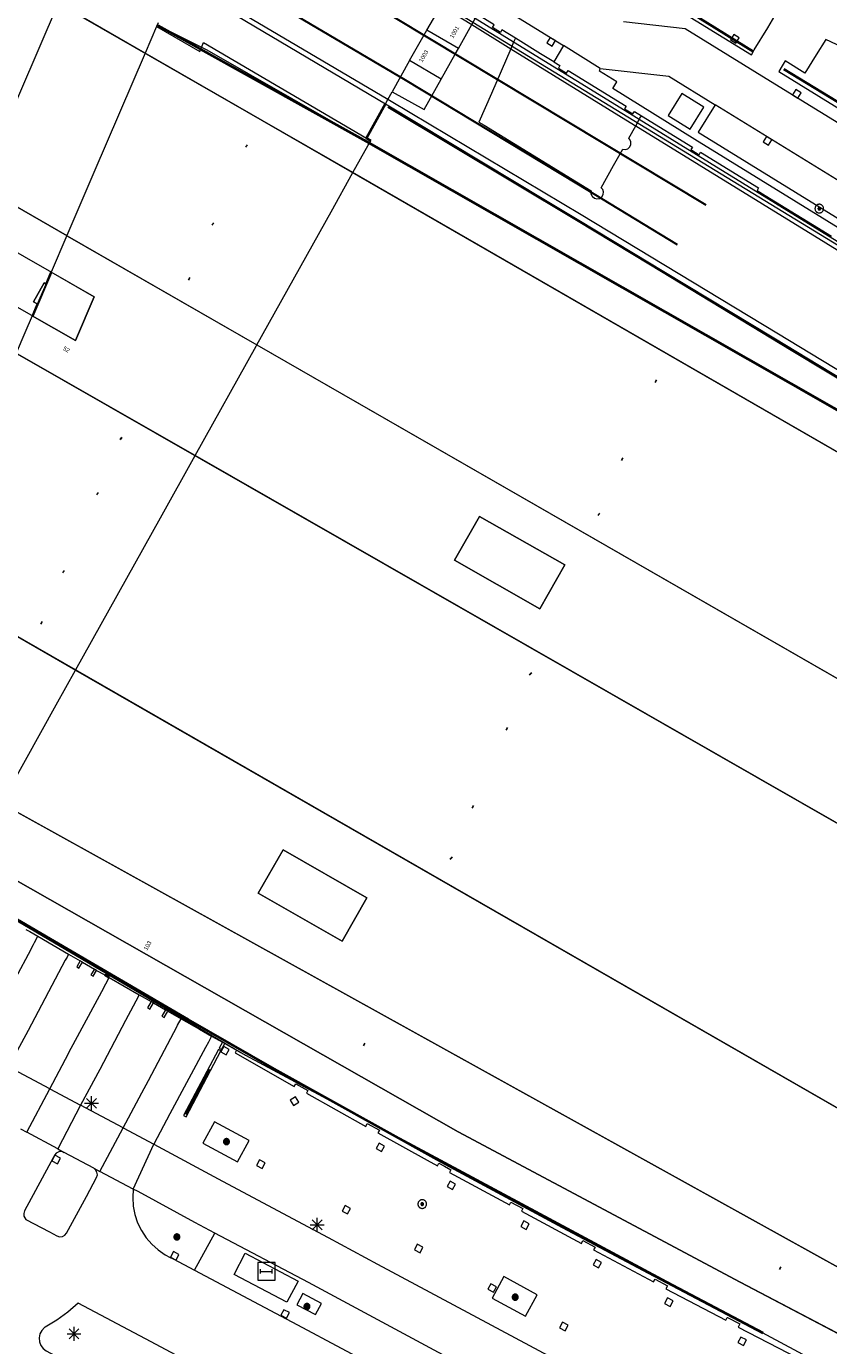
# Model space of a CAD drawing. Header units: metres. Extents: x 135779 to 137489, y 452643 to 455118.
# Tile 398 of 489: x 136868 to 136925, y 454425 to 454519. Entities that reach past the tile are written whole.
import ezdxf
from ezdxf.enums import TextEntityAlignment as Align

# ---------------------------------------------------------------- set-up
doc = ezdxf.new("R2010")
doc.units = ezdxf.units.M
for name, pattern in [('DGN_Style_1', [33.729988, 0.056123, -33.673865]), ('DGN_Style_3', [78.572352, 56.123108, -22.449243]), ('DGN_Style_4', [89.853097, 44.898487, -22.449243, 0.056123, -22.449243])]:
    doc.linetypes.add(name, pattern=pattern)
for name, color, linetype, lineweight in [('KTop_KWD_Perron', 40, 'Continuous', 13), ('KTop_NAR_Huisnummer (t)', 7, 'Continuous', 13), ('KTop_NAR_Huisnummer tijdelijk (t)', 7, 'Continuous', 13), ('KTop_OBD_Brug_dek', 11, 'Continuous', 13), ('KTop_OBW_Overig Plus', 1, 'Continuous', 13), ('KTop_OBW_Overkapping', 1, 'Continuous', 13), ('KTop_OTD_Gesloten verharding', 15, 'Continuous', 13), ('KTop_OTD_Open verharding', 15, 'Continuous', 13), ('KTop_PAL_Lichtmast', 40, 'Continuous', 13), ('KTop_PND_Grondvlaksituatie van BAG-pand [tachy]', 1, 'Continuous', 13), ('KTop_PND_Pandscheiding', 40, 'Continuous', 13), ('KTop_PUT_Inspectie- of rioolput', 15, 'Continuous', 13), ('KTop_PUT_Kolk', 15, 'Continuous', 13), ('KTop_SHD_Geluidsscherm (l)', 1, 'Continuous', 40), ('KTop_SHD_Hek (l)', 15, 'DGN_Style_4', 40), ('KTop_SHD_Muur', 15, 'Continuous', 13), ('KTop_SHD_Muur (l)', 15, 'Continuous', 40), ('KTop_SPR_Sneltram (l)', 251, 'DGN_Style_3', 30), ('KTop_SPR_Trein (l)', 8, 'DGN_Style_1', 53), ('KTop_STM_Abri', 40, 'Continuous', 13), ('KTop_VGO_Boom', 92, 'Continuous', 13), ('KTop_VGO_Haag (l)', 92, 'DGN_Style_3', 40), ('KTop_WGD_Fietspad', 40, 'Continuous', 13), ('KTop_WGD_Rijbaan_Lokale weg', 251, 'Continuous', 13), ('KTop_WGD_Spoorbaan', 251, 'Continuous', 13), ('KTop_WGD_Voetpad', 251, 'Continuous', 13)]:
    doc.layers.add(name, color=color, linetype=linetype, lineweight=lineweight)
doc.styles.add('Style-ROVU', font='ROVU.shx')
doc.styles.add('Style-ROVUCURSIEF', font='ROVUCURSIEF.shx')

# ---------------------------------------------------------------- blocks, each defined once
blk = doc.blocks.new('PAL_Lichtmast')
at = {"layer": 'KTop_PAL_Lichtmast'}
for p, q in [((-0.354, -0.354), (0.354, 0.354)), ((0.354, -0.354), (-0.354, 0.354)), ((0, -0.5), (0, 0.5)), ((-0.5, 0), (0.5, 0))]:
    blk.add_line(p, q, dxfattribs=at)
blk = doc.blocks.new('PUT_Kolk')
at = {"layer": 'KTop_PUT_Kolk', "flags": 128}
blk.add_lwpolyline([(0.225, -0.225), (0.225, 0.225), (-0.225, 0.225), (-0.225, -0.225), (0.225, -0.225)], dxfattribs=at)
blk = doc.blocks.new('PUT_Inspectie-_of_rioolput')
at = {"layer": 'KTop_PUT_Inspectie- of rioolput', "flags": 128}
for points in [[(0.31, 0), (0.308, 0.032), (0.303, 0.064), (0.294, 0.095), (0.283, 0.126), (0.268, 0.155), (0.25, 0.182), (0.23, 0.207), (0.207, 0.23), (0.182, 0.25), (0.154, 0.268), (0.126, 0.283), (0.095, 0.294), (0.064, 0.303), (0.032, 0.308), (0, 0.309), (-0.032, 0.308), (-0.064, 0.303), (-0.096, 0.294), (-0.126, 0.283), (-0.155, 0.268), (-0.182, 0.25), (-0.207, 0.23), (-0.23, 0.207), (-0.25, 0.182), (-0.268, 0.154), (-0.283, 0.126), (-0.294, 0.095), (-0.303, 0.064), (-0.308, 0.032), (-0.309, 0), (-0.308, -0.032), (-0.303, -0.064), (-0.294, -0.096), (-0.283, -0.126), (-0.268, -0.155), (-0.25, -0.182), (-0.23, -0.207), (-0.207, -0.23), (-0.182, -0.25), (-0.155, -0.268), (-0.126, -0.283), (-0.096, -0.294), (-0.064, -0.303), (-0.032, -0.308), (0, -0.309), (0.032, -0.308), (0.064, -0.303), (0.095, -0.294), (0.126, -0.283), (0.155, -0.268), (0.182, -0.25), (0.207, -0.23), (0.23, -0.207), (0.25, -0.182), (0.268, -0.155), (0.283, -0.126), (0.294, -0.096), (0.303, -0.064), (0.308, -0.032), (0.31, 0)], [(0.095, 0), (0.094, 0.009), (0.092, 0.019), (0.09, 0.029), (0.086, 0.038), (0.082, 0.047), (0.076, 0.055), (0.07, 0.063), (0.063, 0.07), (0.055, 0.076), (0.047, 0.082), (0.038, 0.086), (0.029, 0.09), (0.019, 0.092), (0.009, 0.094), (0, 0.094), (-0.01, 0.094), (-0.02, 0.092), (-0.029, 0.09), (-0.039, 0.086), (-0.048, 0.082), (-0.056, 0.076), (-0.064, 0.07), (-0.071, 0.063), (-0.077, 0.055), (-0.082, 0.047), (-0.087, 0.038), (-0.09, 0.029), (-0.093, 0.019), (-0.094, 0.009), (-0.095, 0), (-0.094, -0.01), (-0.093, -0.02), (-0.09, -0.029), (-0.087, -0.039), (-0.082, -0.048), (-0.077, -0.056), (-0.071, -0.064), (-0.064, -0.071), (-0.056, -0.077), (-0.047, -0.082), (-0.039, -0.087), (-0.029, -0.09), (-0.02, -0.093), (-0.01, -0.094), (0, -0.095), (0.009, -0.094), (0.019, -0.093), (0.029, -0.09), (0.038, -0.087), (0.047, -0.082), (0.055, -0.077), (0.063, -0.071), (0.07, -0.064), (0.076, -0.056), (0.082, -0.047), (0.086, -0.039), (0.09, -0.029), (0.092, -0.02), (0.094, -0.01), (0.095, 0)], [(0.035, 0), (0.034, 0.003), (0.034, 0.007), (0.033, 0.01), (0.031, 0.014), (0.03, 0.017), (0.028, 0.02), (0.026, 0.023), (0.023, 0.026), (0.02, 0.028), (0.017, 0.03), (0.014, 0.031), (0.01, 0.033), (0.007, 0.034), (0.003, 0.034), (0, 0.034), (-0.004, 0.034), (-0.007, 0.034), (-0.011, 0.033), (-0.014, 0.031), (-0.018, 0.03), (-0.021, 0.028), (-0.023, 0.026), (-0.026, 0.023), (-0.028, 0.02), (-0.03, 0.017), (-0.032, 0.014), (-0.033, 0.01), (-0.034, 0.007), (-0.035, 0.003), (-0.035, 0), (-0.035, -0.004), (-0.034, -0.007), (-0.033, -0.011), (-0.032, -0.014), (-0.03, -0.018), (-0.028, -0.021), (-0.026, -0.023), (-0.023, -0.026), (-0.021, -0.028), (-0.017, -0.03), (-0.014, -0.032), (-0.011, -0.033), (-0.007, -0.034), (-0.004, -0.035), (0, -0.035), (0.003, -0.035), (0.007, -0.034), (0.01, -0.033), (0.014, -0.032), (0.017, -0.03), (0.02, -0.028), (0.023, -0.026), (0.026, -0.023), (0.028, -0.021), (0.03, -0.017), (0.031, -0.014), (0.033, -0.011), (0.034, -0.007), (0.034, -0.004), (0.035, 0)], [(0.01, 0.02), (0.007, 0.02), (0.005, 0.021), (0.003, 0.022), (0.001, 0.022), (-0.001, 0.022), (-0.004, 0.022), (-0.006, 0.021), (-0.008, 0.02), (-0.01, 0.019), (-0.012, 0.018), (-0.014, 0.017), (-0.016, 0.015), (-0.017, 0.013), (-0.019, 0.012), (-0.02, 0.009), (-0.021, 0.007), (-0.022, 0.005), (-0.022, 0.003), (-0.022, 0.001), (-0.022, -0.001), (-0.022, -0.004), (-0.022, -0.006), (-0.021, -0.008), (-0.02, -0.01), (-0.019, -0.012), (-0.017, -0.014), (-0.016, -0.016), (-0.014, -0.017), (-0.012, -0.019), (-0.01, -0.02), (-0.008, -0.021), (-0.006, -0.022), (-0.003, -0.022), (-0.001, -0.022), (0.001, -0.022), (0.003, -0.022), (0.005, -0.022), (0.008, -0.021), (0.01, -0.02), (0.012, -0.019), (0.014, -0.017), (0.015, -0.016), (0.017, -0.014), (0.018, -0.012), (0.02, -0.01), (0.02, -0.008), (0.021, -0.006), (0.022, -0.003), (0.022, -0.001), (0.022, 0.001), (0.022, 0.003), (0.021, 0.005), (0.02, 0.008), (0.019, 0.01), (0.018, 0.012), (0.017, 0.014), (0.015, 0.015), (0.013, 0.017), (0.012, 0.018), (0.01, 0.02)]]:
    blk.add_lwpolyline(points, dxfattribs=at)
blk = doc.blocks.new('STM_Abri')
at = {"layer": 'KTop_STM_Abri', "flags": 128}
for points in [[(0.625, -0.625), (0.625, 0.625), (-0.625, 0.625), (-0.625, -0.625), (0.625, -0.625)], [(-0.4165, -0.1565), (-0.4165, 0.1565)], [(-0.4165, 0), (0.4165, 0)], [(0.4165, -0.1565), (0.4165, 0.1565)]]:
    blk.add_lwpolyline(points, dxfattribs=at)
blk = doc.blocks.new('VGO_Boom')
at = {"layer": 'KTop_VGO_Boom', "flags": 128}
for points in [[(0.215, 0), (0.214, 0.022), (0.21, 0.045), (0.204, 0.066), (0.196, 0.087), (0.186, 0.108), (0.174, 0.126), (0.16, 0.144), (0.144, 0.16), (0.126, 0.174), (0.107, 0.186), (0.087, 0.196), (0.066, 0.204), (0.045, 0.21), (0.022, 0.214), (-0.001, 0.215), (-0.023, 0.214), (-0.045, 0.21), (-0.067, 0.204), (-0.088, 0.196), (-0.108, 0.186), (-0.127, 0.174), (-0.144, 0.16), (-0.16, 0.144), (-0.174, 0.126), (-0.187, 0.107), (-0.197, 0.087), (-0.205, 0.066), (-0.211, 0.045), (-0.214, 0.022), (-0.215, -0.001), (-0.214, -0.023), (-0.211, -0.045), (-0.205, -0.067), (-0.197, -0.088), (-0.187, -0.108), (-0.174, -0.127), (-0.16, -0.144), (-0.144, -0.16), (-0.127, -0.174), (-0.108, -0.187), (-0.088, -0.197), (-0.067, -0.205), (-0.045, -0.211), (-0.023, -0.214), (0, -0.215), (0.022, -0.214), (0.045, -0.211), (0.066, -0.205), (0.087, -0.197), (0.108, -0.187), (0.126, -0.174), (0.144, -0.16), (0.16, -0.144), (0.174, -0.127), (0.186, -0.108), (0.196, -0.088), (0.204, -0.067), (0.21, -0.045), (0.214, -0.023), (0.215, -0.001)], [(0.155, 0), (0.154, 0.016), (0.152, 0.032), (0.147, 0.048), (0.142, 0.063), (0.134, 0.078), (0.125, 0.091), (0.115, 0.104), (0.104, 0.115), (0.091, 0.125), (0.077, 0.134), (0.063, 0.142), (0.048, 0.147), (0.032, 0.152), (0.016, 0.154), (-0.001, 0.155), (-0.017, 0.154), (-0.033, 0.152), (-0.048, 0.147), (-0.064, 0.142), (-0.078, 0.134), (-0.092, 0.125), (-0.104, 0.115), (-0.116, 0.104), (-0.126, 0.091), (-0.135, 0.077), (-0.142, 0.063), (-0.148, 0.048), (-0.152, 0.032), (-0.155, 0.016), (-0.155, -0.001), (-0.155, -0.017), (-0.152, -0.033), (-0.148, -0.048), (-0.142, -0.064), (-0.135, -0.078), (-0.126, -0.092), (-0.116, -0.104), (-0.104, -0.116), (-0.092, -0.126), (-0.078, -0.135), (-0.064, -0.142), (-0.048, -0.148), (-0.033, -0.152), (-0.017, -0.155), (0, -0.155), (0.016, -0.155), (0.032, -0.152), (0.048, -0.148), (0.063, -0.142), (0.078, -0.135), (0.091, -0.126), (0.104, -0.116), (0.115, -0.104), (0.125, -0.092), (0.134, -0.078), (0.142, -0.064), (0.147, -0.048), (0.152, -0.033), (0.154, -0.017), (0.155, -0.001)], [(0.095, 0), (0.094, 0.01), (0.093, 0.02), (0.09, 0.029), (0.087, 0.039), (0.082, 0.048), (0.077, 0.056), (0.071, 0.064), (0.064, 0.071), (0.056, 0.077), (0.047, 0.082), (0.039, 0.087), (0.029, 0.09), (0.02, 0.093), (0.01, 0.094), (-0.001, 0.095), (-0.01, 0.094), (-0.02, 0.093), (-0.03, 0.09), (-0.039, 0.087), (-0.048, 0.082), (-0.056, 0.077), (-0.064, 0.071), (-0.071, 0.064), (-0.077, 0.056), (-0.083, 0.047), (-0.087, 0.039), (-0.091, 0.029), (-0.093, 0.02), (-0.095, 0.01), (-0.095, -0.001), (-0.095, -0.01), (-0.093, -0.02), (-0.091, -0.03), (-0.087, -0.039), (-0.083, -0.048), (-0.077, -0.056), (-0.071, -0.064), (-0.064, -0.071), (-0.056, -0.077), (-0.048, -0.083), (-0.039, -0.087), (-0.03, -0.091), (-0.02, -0.093), (-0.01, -0.095), (0, -0.095), (0.01, -0.095), (0.02, -0.093), (0.029, -0.091), (0.039, -0.087), (0.048, -0.083), (0.056, -0.077), (0.064, -0.071), (0.071, -0.064), (0.077, -0.056), (0.082, -0.048), (0.087, -0.039), (0.09, -0.03), (0.093, -0.02), (0.094, -0.01), (0.095, -0.001)], [(0.035, 0), (0.035, 0.004), (0.034, 0.007), (0.033, 0.011), (0.032, 0.014), (0.03, 0.018), (0.028, 0.021), (0.026, 0.023), (0.023, 0.026), (0.021, 0.028), (0.017, 0.03), (0.014, 0.032), (0.011, 0.033), (0.007, 0.034), (0.004, 0.035), (-0.001, 0.035), (-0.004, 0.035), (-0.008, 0.034), (-0.011, 0.033), (-0.015, 0.032), (-0.018, 0.03), (-0.021, 0.028), (-0.024, 0.026), (-0.027, 0.023), (-0.029, 0.021), (-0.031, 0.017), (-0.032, 0.014), (-0.034, 0.011), (-0.035, 0.007), (-0.035, 0.004), (-0.035, -0.001), (-0.035, -0.004), (-0.035, -0.008), (-0.034, -0.011), (-0.032, -0.015), (-0.031, -0.018), (-0.029, -0.021), (-0.027, -0.024), (-0.024, -0.027), (-0.021, -0.029), (-0.018, -0.031), (-0.015, -0.032), (-0.011, -0.034), (-0.008, -0.035), (-0.004, -0.035), (0, -0.035), (0.004, -0.035), (0.007, -0.035), (0.011, -0.034), (0.014, -0.032), (0.018, -0.031), (0.021, -0.029), (0.023, -0.027), (0.026, -0.024), (0.028, -0.021), (0.03, -0.018), (0.032, -0.015), (0.033, -0.011), (0.034, -0.008), (0.035, -0.004), (0.035, 0)]]:
    blk.add_lwpolyline(points, dxfattribs=at)

msp = doc.modelspace()

# ---------------------------------------------------------------- linework, layer by layer
at = {"layer": 'KTop_KWD_Perron', "flags": 128}
for points in [[(136870.52, 454504.04), (136826.423, 454529.469), (136819.958, 454533.111), (136819.342, 454531.663), (136819.353, 454531.657), (136818.816, 454530.408), (136819.028, 454530.286), (136825.215, 454526.736), (136825.218, 454526.735), (136825.194, 454526.681), (136825.532, 454526.487), (136824.141, 454523.69), (136823.929, 454523.81), (136817.577, 454527.516), (136817.574, 454527.518), (136817.12, 454526.463), (136816.925, 454525.995), (136816.415, 454524.82), (136822.761, 454521.162), (136866.908, 454495.622), (136949.507, 454448.341)], [(136859.946, 454479.396), (136815.583, 454504.874), (136809.426, 454508.567), (136808.989, 454507.545), (136815.206, 454504.021), (136814.459, 454502.325), (136814.909, 454502.062), (136813.761, 454499.787), (136813.429, 454499.988), (136812.713, 454498.364), (136806.732, 454502.274), (136806.164, 454500.992), (136812.077, 454496.921), (136855.54, 454469.126), (136935.297, 454424.948), (136956.191, 454413.861), (136957.006, 454413.429), (136960.99, 454421.282), (136959.174, 454422.331), (136940.32, 454433.218), (136859.946, 454479.396)], [(136954.142, 454455.971), (136870.52, 454504.04)], [(136871.093, 454496.561), (136867.995, 454498.335), (136868.352, 454499.182), (136868.083, 454499.336), (136868.856, 454500.685), (136868.961, 454500.625), (136869.319, 454501.473), (136872.417, 454499.699), (136871.093, 454496.561)], [(136899.972, 454483.991), (136906.083, 454480.524), (136904.305, 454477.39), (136898.194, 454480.857), (136899.972, 454483.991)], [(136885.928, 454460.149), (136891.921, 454456.723), (136890.152, 454453.628), (136884.158, 454457.055), (136885.928, 454460.149)]]:
    msp.add_lwpolyline(points, dxfattribs=at)
at = {"layer": 'KTop_OBD_Brug_dek', "flags": 128}
msp.add_lwpolyline([(136967.006, 454478.105), (136881.738, 454530.186)], dxfattribs=at)
at = {"layer": 'KTop_OBW_Overig Plus', "flags": 128}
for points in [[(136869.342, 454501.46), (136869.319, 454501.473), (136868.961, 454500.625), (136868.856, 454500.685), (136868.083, 454499.336), (136868.352, 454499.182), (136867.995, 454498.335), (136867.998, 454498.333)], [(136867.998, 454498.333), (136871.093, 454496.561), (136872.417, 454499.699), (136869.342, 454501.46)], [(136898.194, 454480.857), (136904.305, 454477.39), (136906.083, 454480.524), (136899.972, 454483.991), (136898.194, 454480.857)], [(136891.921, 454456.723), (136885.928, 454460.149), (136884.158, 454457.055), (136890.152, 454453.628), (136891.921, 454456.723)]]:
    msp.add_lwpolyline(points, dxfattribs=at)
at = {"layer": 'KTop_OBW_Overkapping', "flags": 128}
msp.add_lwpolyline([(136855.939, 454505.238), (136868.057, 454498.299), (136869.399, 454501.427), (136857.642, 454508.158)], dxfattribs=at)
at = {"layer": 'KTop_OTD_Gesloten verharding', "flags": 128}
for points in [[(136826.272, 454547.84), (136825.576, 454546.217), (136840.837, 454537.355), (136884.445, 454512.31), (136936.889, 454482.069), (136979.455, 454457.674), (136980.255, 454459.251), (136980.488, 454459.711), (136962.692, 454470.046), (136956.479, 454473.831), (136956.245, 454473.97), (136880.497, 454517.332), (136876.982, 454519.103)], [(136940.176, 454417.932), (136918.617, 454429.233), (136898.459, 454439.977), (136866.492, 454458.165), (136854.64, 454465.197), (136836.625, 454476.314), (136810.964, 454493.018), (136804.529, 454497.21), (136804.096, 454496.212), (136804.044, 454496.091), (136803.575, 454495.043), (136803.574, 454495.04), (136803.536, 454494.957), (136803.566, 454494.937), (136818.393, 454485.174), (136839.185, 454472.03)]]:
    msp.add_lwpolyline(points, dxfattribs=at)
msp.add_lwpolyline([(136856.729, 454461.052), (136857.234, 454460.748), (136857.32, 454460.697), (136882.912, 454445.648, 0.009219), (136883.252, 454445.457), (136928.274, 454421.295)], format="xyb", dxfattribs=at)
at = {"layer": 'KTop_OTD_Open verharding', "flags": 128}
for points in [[(136879.591, 454430.092), (136881.049, 454432.748)], [(136887.008, 454429.309), (136886.203, 454427.812), (136882.438, 454429.789), (136883.23, 454431.299), (136887.008, 454429.309)], [(136888.25, 454426.913), (136888.675, 454427.71), (136887.35, 454428.429), (136886.913, 454427.612), (136888.25, 454426.913)]]:
    msp.add_lwpolyline(points, dxfattribs=at)
at = {"layer": 'KTop_PND_Grondvlaksituatie van BAG-pand [tachy]', "flags": 128}
for points in [[(136902.546, 454518.184), (136901.587, 454518.773), (136901.477, 454518.593), (136900.904, 454518.945), (136901.028, 454519.148), (136899.826, 454519.886)], [(136876.881, 454519.014), (136876.068, 454517.121)], [(136877, 454519.292), (136876.881, 454519.014)], [(136905.292, 454516.497), (136904.352, 454517.075), (136902.546, 454518.184)], [(136876.068, 454517.121), (136872.399, 454508.576), (136870.464, 454504.072)], [(136905.292, 454516.497), (136905.734, 454516.226), (136905.624, 454516.046), (136906.212, 454515.685), (136906.323, 454515.865), (136910.466, 454513.317), (136910.355, 454513.137), (136910.946, 454512.773), (136911.057, 454512.953), (136911.558, 454512.644)], [(136911.558, 454512.644), (136915.208, 454510.396), (136915.097, 454510.216), (136915.681, 454509.856), (136915.789, 454510.032), (136919.937, 454507.48), (136919.829, 454507.304), (136920.407, 454506.949), (136924.545, 454504.406), (136925.146, 454504.037)], [(136870.464, 454504.072), (136869.342, 454501.46)], [(136869.342, 454501.46), (136867.998, 454498.333)], [(136867.998, 454498.333), (136867.474, 454497.114), (136866.849, 454495.656)], [(136867.543, 454454.462), (136867.829, 454454.297), (136868.392, 454453.971)], [(136868.392, 454453.971), (136870.592, 454452.696)], [(136870.592, 454452.696), (136871.427, 454452.212)], [(136871.591, 454452.117), (136871.427, 454452.212)], [(136871.591, 454452.117), (136872.436, 454451.627)], [(136872.6, 454451.532), (136872.436, 454451.627)], [(136872.6, 454451.532), (136873.174, 454451.199), (136873.504, 454451.01)], [(136873.504, 454451.01), (136875.649, 454449.783)], [(136875.649, 454449.783), (136876.503, 454449.295)], [(136876.667, 454449.202), (136876.503, 454449.295)], [(136876.667, 454449.202), (136877.534, 454448.706)], [(136877.699, 454448.611), (136877.534, 454448.706)], [(136877.699, 454448.611), (136878.641, 454448.073)], [(136878.641, 454448.073), (136879.946, 454447.326), (136880.823, 454446.828)], [(136880.823, 454446.828), (136881.595, 454446.389)], [(136881.76, 454446.295), (136881.595, 454446.389)], [(136881.76, 454446.295), (136882.607, 454445.815), (136882.499, 454445.624), (136886.733, 454443.219), (136886.845, 454443.422), (136887.704, 454442.939), (136887.598, 454442.746), (136891.841, 454440.367), (136891.954, 454440.575), (136892.823, 454440.095), (136892.716, 454439.903), (136896.227, 454437.967), (136896.98, 454437.552), (136897.08, 454437.742), (136897.474, 454437.524), (136897.938, 454437.274), (136897.834, 454437.081), (136902.122, 454434.772), (136902.226, 454434.965), (136903.081, 454434.508), (136902.978, 454434.313), (136907.267, 454431.993), (136907.381, 454432.21), (136908.248, 454431.747), (136908.141, 454431.545), (136912.435, 454429.25), (136912.542, 454429.452), (136913.43, 454428.981), (136913.318, 454428.768), (136917.594, 454426.512), (136917.705, 454426.719), (136917.713, 454426.715), (136918.606, 454426.246), (136918.487, 454426.024), (136922.781, 454423.799)]]:
    msp.add_lwpolyline(points, dxfattribs=at)
at = {"layer": 'KTop_PND_Pandscheiding', "flags": 128}
for points in [[(136896.225, 454518.761), (136897.236, 454520.5), (136897.49, 454520.937), (136897.654, 454521.22)], [(136898.475, 454517.454), (136899.422, 454519.158), (136899.668, 454519.601), (136899.826, 454519.886)], [(136876.881, 454519.014), (136879.968, 454517.231), (136880.25, 454517.885), (136891.895, 454511.028)], [(136894.965, 454516.592), (136896.225, 454518.761)], [(136898.475, 454517.454), (136896.225, 454518.761)], [(136902.546, 454518.184), (136902.424, 454517.903), (136902.22, 454517.434), (136900.835, 454514.236), (136899.942, 454512.175), (136900.304, 454511.961), (136907.966, 454507.28), (136907.953, 454507.089), (136908.019, 454506.909), (136908.053, 454506.861), (136908.201, 454506.744), (136908.384, 454506.699), (136908.57, 454506.733), (136908.725, 454506.839), (136908.823, 454507), (136908.846, 454507.188), (136908.791, 454507.368), (136908.688, 454507.492), (136909.573, 454509.085), (136910.223, 454510.253), (136910.41, 454510.23), (136910.59, 454510.286), (136910.731, 454510.411), (136910.809, 454510.583), (136910.809, 454510.772), (136910.731, 454510.944), (136910.653, 454511.026), (136911.152, 454511.93), (136911.397, 454512.373), (136911.447, 454512.464), (136911.558, 454512.644)], [(136897.242, 454515.247), (136898.242, 454517.034), (136898.475, 454517.454)], [(136894.965, 454516.592), (136893.739, 454514.358)], [(136897.242, 454515.247), (136894.965, 454516.592)], [(136893.739, 454514.358), (136896.032, 454513.084), (136897.242, 454515.247)], [(136891.895, 454511.028), (136892.405, 454511.957), (136893.254, 454513.485), (136893.429, 454513.799), (136893.739, 454514.358)], [(136890.93, 454508.571), (136892.029, 454510.533), (136892.108, 454510.675), (136892.199, 454510.839), (136891.895, 454511.028)], [(136884.055, 454496.259), (136889.361, 454505.77), (136890.93, 454508.571)], [(136879.635, 454488.337), (136883.996, 454496.154), (136884.055, 454496.259)], [(136871.092, 454472.992), (136877.159, 454483.898), (136879.635, 454488.337)], [(136866.415, 454464.583), (136869.713, 454470.515), (136871.092, 454472.992)]]:
    msp.add_lwpolyline(points, dxfattribs=at)
at = {"layer": 'KTop_SHD_Geluidsscherm (l)', "flags": 128}
for points in [[(136876.982, 454519.103), (136891.907, 454510.809), (136937.513, 454484.794), (136956.363, 454473.902), (136962.692, 454470.046)], [(136962.156, 454471.788), (136954.22, 454476.573), (136944.648, 454482.359), (136932.587, 454489.701), (136922.298, 454495.906), (136912.225, 454501.999), (136906.935, 454505.204), (136893.453, 454513.287)], [(136920.272, 454425.599), (136912.081, 454429.902), (136905.942, 454433.162), (136896.959, 454438.003), (136885.306, 454444.492), (136879.14, 454448.014), (136869.274, 454453.775), (136862.741, 454457.607), (136855.85, 454461.718), (136846.584, 454467.355), (136840.036, 454471.408), (136832.978, 454475.851), (136822.967, 454482.283), (136812.648, 454489.067), (136803.619, 454495.14)]]:
    msp.add_lwpolyline(points, dxfattribs=at)
at = {"layer": 'KTop_SHD_Hek (l)', "flags": 128}
msp.add_lwpolyline([(136878.987, 454441.241), (136880.705, 454444.476)], dxfattribs=at)
at = {"layer": 'KTop_SHD_Muur', "flags": 128}
for points in [[(136881.55, 454529.748), (136883.021, 454528.89), (136897.236, 454520.5), (136897.436, 454520.382), (136899.422, 454519.158), (136902.22, 454517.434), (136911.075, 454511.977), (136911.152, 454511.93), (136938.332, 454495.19), (136957.789, 454483.212), (136965.658, 454478.368), (136966.773, 454477.686)], [(136967.018, 454478.126), (136965.921, 454478.797), (136958.034, 454483.653), (136938.597, 454495.621), (136911.397, 454512.373), (136911.34, 454512.408), (136902.424, 454517.903), (136899.668, 454519.601), (136897.697, 454520.815), (136897.49, 454520.937), (136884.72, 454528.475)], [(136963.238, 454471.648), (136961.943, 454472.439), (136935.088, 454488.702), (136921.239, 454497.093), (136907.248, 454505.545), (136893.654, 454513.666), (136893.429, 454513.799), (136879.074, 454522.284), (136878.908, 454521.996)], [(136878.908, 454521.996), (136879.239, 454521.8), (136881.387, 454520.525), (136893.254, 454513.485), (136907.042, 454505.202), (136921.032, 454496.751), (136934.881, 454488.36), (136961.735, 454472.097), (136963.046, 454471.298)], [(136871.427, 454452.212), (136871.173, 454451.781), (136871.337, 454451.685), (136871.591, 454452.117)], [(136872.436, 454451.627), (136872.188, 454451.199), (136872.352, 454451.104), (136872.6, 454451.532)], [(136876.503, 454449.295), (136876.237, 454448.853), (136876.4, 454448.756), (136876.667, 454449.202)], [(136877.534, 454448.706), (136877.273, 454448.251), (136877.438, 454448.157), (136877.699, 454448.611)], [(136881.595, 454446.389), (136881.353, 454445.962), (136881.518, 454445.868), (136881.76, 454446.295)], [(136878.812, 454441.152), (136878.995, 454441.055), (136881.49, 454445.772), (136881.306, 454445.869), (136878.812, 454441.152)]]:
    msp.add_lwpolyline(points, dxfattribs=at)
at = {"layer": 'KTop_SHD_Muur (l)', "flags": 128}
for points in [[(136962.692, 454470.046), (136956.363, 454473.902), (136937.513, 454484.794), (136891.907, 454510.809), (136880.026, 454517.411)], [(136893.254, 454513.485), (136891.895, 454511.028), (136892.199, 454510.839)], [(136873.504, 454451.01), (136873.174, 454451.199)]]:
    msp.add_lwpolyline(points, dxfattribs=at)
at = {"layer": 'KTop_SPR_Sneltram (l)', "flags": 128}
for points in [[(136733.99, 454616.96), (136742.874, 454610.539), (136755.401, 454601.892), (136767.162, 454594.193), (136778.185, 454587.365), (136787.588, 454581.789), (136790.015, 454580.338), (136800.893, 454574.078), (136810.904, 454568.34), (136820.86, 454562.566), (136830.081, 454557.227), (136843.274, 454549.624), (136858.054, 454541.085), (136864.983, 454537.086), (136964.865, 454476.952), (136985.306, 454464.46), (137014.033, 454447.281), (137014.414, 454447.176), (137035.833, 454434.681), (137057.092, 454422.559), (137079.411, 454409.834), (137107.818, 454393.63), (137130.029, 454380.988), (137164.718, 454361.209), (137173.91, 454355.952)], [(136731.742, 454613.798), (136733.159, 454612.746), (136740.598, 454607.369), (136746.142, 454603.512), (136751.309, 454599.963), (136759.735, 454594.367), (136770.501, 454587.514), (136781.739, 454580.73), (136791.869, 454574.833), (136802.779, 454568.55), (136817.402, 454560.102), (136831.013, 454552.249), (136845.351, 454543.995), (136860.324, 454535.334), (136869.156, 454530.218), (136880.099, 454523.833), (136884.671, 454521.116), (136894.655, 454515.213), (136906.949, 454507.79), (136917.732, 454501.228), (136926.011, 454496.175), (136935.692, 454490.261), (136944.184, 454485.064), (136955.899, 454477.897), (136962.939, 454473.595), (136968.846, 454469.976), (136977.474, 454464.729), (136988.212, 454458.24), (137001.078, 454450.535), (137018.753, 454440.137), (137029.518, 454433.886), (137041.077, 454427.256), (137049.634, 454422.375), (137061.388, 454415.648), (137070.041, 454410.732), (137083.326, 454403.154), (137091.769, 454398.361), (137099.052, 454394.204), (137105.34, 454390.623), (137115.611, 454384.749), (137128.117, 454377.63), (137138.539, 454371.663), (137150.665, 454364.755), (137160.375, 454359.227), (137170.007, 454353.722), (137170.789, 454353.277)]]:
    msp.add_lwpolyline(points, dxfattribs=at)
at = {"layer": 'KTop_SPR_Trein (l)', "flags": 128}
for points in [[(136824.695, 454544.17), (136978.501, 454455.793)], [(136822.294, 454538.605), (136824.622, 454537.252), (136975.76, 454450.391)], [(136820.633, 454534.7), (136836.049, 454525.756), (136973.858, 454446.644)], [(136815.769, 454523.329), (136821.205, 454520.107), (136968.255, 454435.6)], [(136814.044, 454519.32), (136819.665, 454515.995), (136836.65, 454506.311), (136966.329, 454431.805)], [(136811.714, 454513.903), (136823.968, 454506.68), (136841.334, 454496.633), (136963.59, 454426.407)], [(136810.133, 454510.22), (136815.084, 454507.244), (136841.064, 454492.242), (136961.798, 454422.875)], [(136805.489, 454499.429), (136827.984, 454484.477), (136844.877, 454473.771), (136879.208, 454453.247), (136901.02, 454441.031), (136940.83, 454420.053), (136956.29, 454412.019)]]:
    msp.add_lwpolyline(points, dxfattribs=at)
at = {"layer": 'KTop_VGO_Haag (l)', "flags": 128}
for points in [[(136919.555, 454517.225), (136908.035, 454524.417)], [(136927.308, 454512.573), (136921.749, 454515.973)]]:
    msp.add_lwpolyline(points, dxfattribs=at)
at = {"layer": 'KTop_WGD_Fietspad', "flags": 128}
for points in [[(136864.25, 454507.655), (136869.859, 454520.687)], [(136869.249, 454443.064), (136866.302, 454444.633)], [(136867.604, 454439.956), (136869.249, 454443.064)], [(136871.444, 454441.884), (136869.827, 454438.759)], [(136874.49, 454440.261), (136871.444, 454441.884)], [(136872.83, 454437.147), (136874.49, 454440.261)], [(136872.397, 454437.374), (136870.275, 454438.518)], [(136875.222, 454435.891), (136876.685, 454439.097)], [(136876.685, 454439.097), (136881.598, 454436.462), (136889.146, 454432.435), (136892.695, 454430.532), (136907.959, 454422.347), (136920.143, 454415.834), (136921.944, 454414.969), (136922.563, 454414.704), (136922.684, 454414.661)], [(136881.049, 454432.748), (136879.622, 454433.503), (136875.56, 454435.711), (136875.222, 454435.891)], [(136920.111, 454411.867), (136919.747, 454412.132), (136916.764, 454413.646), (136906.397, 454419.187), (136887.75, 454429.2), (136881.049, 454432.748)]]:
    msp.add_lwpolyline(points, dxfattribs=at)
at = {"layer": 'KTop_WGD_Rijbaan_Lokale weg', "flags": 128}
for points in [[(136876.169, 454533.462), (136876.68, 454533.717), (136877.221, 454533.898), (136877.782, 454534.002), (136878.352, 454534.026), (136878.92, 454533.971), (136879.474, 454533.837), (136879.764, 454533.733), (136880.177, 454533.548), (136880.644, 454533.27), (136905.992, 454517.657)], [(136944.347, 454498.416), (136941.96, 454502.068), (136920.781, 454515.093), (136914.701, 454518.853), (136910.274, 454519.367)], [(136908.614, 454516.022), (136905.992, 454517.657)], [(136908.614, 454516.022), (136913.527, 454515.459), (136916.829, 454513.422)], [(136939.153, 454499.69), (136916.829, 454513.422)], [(136864.07, 454445.832), (136865.478, 454448.531), (136867.725, 454452.679), (136868.09, 454453.391), (136868.164, 454453.533), (136868.392, 454453.971)], [(136870.592, 454452.696), (136870.48, 454452.483), (136870.359, 454452.255), (136867.693, 454447.235), (136866.302, 454444.633)], [(136869.249, 454443.064), (136870.589, 454445.592), (136870.617, 454445.645), (136872.963, 454450.029), (136873.262, 454450.577), (136873.504, 454451.01)], [(136875.649, 454449.783), (136875.407, 454449.334), (136875.207, 454448.964), (136874.663, 454447.946), (136872.82, 454444.45), (136871.444, 454441.884)], [(136874.49, 454440.261), (136875.834, 454442.778), (136876.301, 454443.655), (136878.35, 454447.544), (136878.393, 454447.622), (136878.641, 454448.073)], [(136880.823, 454446.828), (136880.588, 454446.391), (136880.392, 454446.024), (136877.838, 454441.267), (136876.685, 454439.097)], [(136869.249, 454443.064), (136871.444, 454441.884)], [(136867.165, 454440.192), (136867.604, 454439.956)], [(136869.827, 454438.759), (136867.604, 454439.956)], [(136874.49, 454440.261), (136876.685, 454439.097)], [(136870.275, 454438.518), (136870.084, 454438.576), (136869.886, 454438.554), (136869.712, 454438.458), (136869.608, 454438.335), (136869.605, 454438.33), (136869.488, 454438.129), (136867.443, 454434.34), (136867.382, 454434.152), (136867.4, 454433.955), (136867.524, 454433.725), (136869.233, 454432.824), (136869.763, 454432.544), (136869.95, 454432.482), (136870.146, 454432.499), (136870.32, 454432.592), (136870.438, 454432.736), (136871.875, 454435.369), (136872.599, 454436.714), (136872.65, 454436.907), (136872.622, 454437.104), (136872.52, 454437.276), (136872.397, 454437.374)], [(136869.827, 454438.759), (136870.275, 454438.518)], [(136872.397, 454437.374), (136872.83, 454437.147)], [(136875.222, 454435.891), (136872.83, 454437.147)], [(136875.222, 454435.891), (136875.18, 454435.278), (136875.218, 454434.665), (136875.335, 454434.062), (136875.53, 454433.479), (136875.798, 454432.926), (136876.136, 454432.413), (136876.538, 454431.949), (136876.997, 454431.54), (136877.504, 454431.194), (136877.861, 454431.004), (136878.065, 454430.9), (136879.591, 454430.092)], [(136879.591, 454430.092), (136887.315, 454426.001), (136889.719, 454424.717), (136899.164, 454419.673), (136912.397, 454412.623), (136913.491, 454412.042), (136914.584, 454411.338), (136915.631, 454410.569), (136916.63, 454409.736), (136917.429, 454408.987), (136917.84, 454408.662), (136917.859, 454408.652)], [(136915.856, 454404.03), (136909.616, 454407.327), (136895.481, 454414.845), (136887.009, 454419.361), (136876.087, 454425.184), (136871.267, 454427.725), (136870.53, 454427.091), (136869.742, 454426.518), (136868.91, 454426.012), (136868.867, 454425.981), (136868.67, 454425.779), (136868.537, 454425.53), (136868.48, 454425.254), (136868.501, 454424.973), (136868.601, 454424.709), (136868.77, 454424.483), (136868.993, 454424.316), (136873.41, 454421.976), (136885.159, 454415.704), (136888.387, 454413.981), (136902.501, 454406.459), (136913.871, 454400.377)]]:
    msp.add_lwpolyline(points, dxfattribs=at)
at = {"layer": 'KTop_WGD_Spoorbaan', "flags": 128}
for points in [[(136876.068, 454517.121), (136869.859, 454520.687)], [(136890.93, 454508.571), (136884.445, 454512.31), (136876.068, 454517.121)], [(136961.402, 454468.021), (136936.889, 454482.069), (136890.93, 454508.571)], [(136864.25, 454507.655), (136870.464, 454504.072)], [(136870.464, 454504.072), (136870.52, 454504.04), (136884.055, 454496.259)], [(136884.055, 454496.259), (136954.142, 454455.971), (136954.557, 454455.733)], [(136879.635, 454488.337), (136866.908, 454495.622), (136866.849, 454495.656)], [(136950.212, 454447.935), (136949.507, 454448.341), (136879.635, 454488.337)], [(136859.889, 454479.429), (136859.946, 454479.396), (136871.092, 454472.992)], [(136871.092, 454472.992), (136940.32, 454433.218), (136941.588, 454432.486)], [(136935.978, 454424.587), (136935.297, 454424.948), (136865.786, 454463.45)], [(136863.754, 454459.789), (136866.492, 454458.165), (136898.459, 454439.977), (136918.617, 454429.233), (136933.648, 454421.354)]]:
    msp.add_lwpolyline(points, dxfattribs=at)
at = {"layer": 'KTop_WGD_Voetpad', "flags": 128}
for points in [[(136918.324, 454521.084), (136916.738, 454521.83), (136909.091, 454525.429), (136908.564, 454525.677), (136907.679, 454524.251), (136909.862, 454522.905), (136919.423, 454517.007), (136919.63, 454517.349), (136920.593, 454518.937), (136921.102, 454519.776), (136918.324, 454521.084)], [(136927.501, 454512.88), (136927.56, 454512.974), (136928.221, 454514.024), (136930.198, 454512.83), (136929.585, 454511.836), (136929.522, 454511.735), (136929.095, 454511.042), (136937.031, 454506.148), (136937.495, 454506.911), (136936.104, 454507.788), (136936.213, 454507.966), (136937.183, 454509.555), (136938.469, 454511.659), (136924.739, 454518.102), (136924.051, 454516.991), (136923.241, 454515.684), (136921.843, 454516.555), (136921.632, 454516.212), (136921.377, 454515.799), (136927.115, 454512.266), (136927.501, 454512.88)], [(136905.992, 454517.657), (136905.292, 454516.497)], [(136957.731, 454484.206), (136958.005, 454484.709), (136948.764, 454490.411), (136941.647, 454494.768), (136915.387, 454510.952), (136909.523, 454514.594), (136909.799, 454515.058), (136908.564, 454515.819), (136908.614, 454516.022)], [(136916.025, 454513.259), (136914.445, 454514.23), (136913.474, 454512.649), (136915.053, 454511.679), (136916.025, 454513.259)], [(136916.829, 454513.422), (136915.625, 454511.466), (136937.936, 454497.707), (136939.153, 454499.69)], [(136882.684, 454437.834), (136883.511, 454439.367), (136881.031, 454440.704), (136880.205, 454439.17), (136882.684, 454437.834)], [(136900.884, 454428.099), (136903.27, 454426.804), (136904.102, 454428.337), (136901.716, 454429.631), (136900.884, 454428.099)]]:
    msp.add_lwpolyline(points, dxfattribs=at)

# ---------------------------------------------------------------- block references
at = {"layer": 'KTop_PAL_Lichtmast'}
for p in [(136872.23, 454442.023), (136888.378, 454433.339), (136870.98, 454425.535)]:
    msp.add_blockref('PAL_Lichtmast', p, dxfattribs=at)
at = {"layer": 'KTop_PUT_Inspectie- of rioolput'}
for p, rotation in [((136924.283, 454506), 58.33822562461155), ((136895.884, 454434.818), 154.5899240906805)]:
    msp.add_blockref('PUT_Inspectie-_of_rioolput', p, dxfattribs=dict(at, rotation=rotation))
at = {"layer": 'KTop_PUT_Kolk'}
for p, rotation in [((136905.099, 454517.936), 58.36917234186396), ((136918.239, 454518.139), 238.3303494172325), ((136922.682, 454514.216), 238.4086511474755), ((136920.585, 454510.839), 58.40338210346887), ((136881.779, 454445.789), 150.4578322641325), ((136886.75, 454442.177), 33.86123854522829), ((136892.886, 454438.875), 61.12722496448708), ((136869.704, 454438.003), 151.6433652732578), ((136884.335, 454437.678), 151.6546872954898), ((136897.964, 454436.159), 61.69844743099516), ((136890.458, 454434.414), 241.7994621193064), ((136903.239, 454433.314), 61.59021868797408), ((136895.638, 454431.641), 154.589924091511), ((136878.184, 454431.122), 242.0992788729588), ((136908.409, 454430.559), 61.87698037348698), ((136900.893, 454428.821), 331.4944583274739), ((136913.517, 454427.801), 62.18405545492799), ((136886.087, 454426.962), 242.0921645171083), ((136906.012, 454426.066), 241.7984985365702), ((136918.771, 454425.007), 62.60839545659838)]:
    msp.add_blockref('PUT_Kolk', p, dxfattribs=dict(at, rotation=rotation))
at = {"layer": 'KTop_STM_Abri'}
msp.add_blockref('STM_Abri', (136884.746, 454430.004), dxfattribs=at)
at = {"layer": 'KTop_VGO_Boom'}
for p in [(136881.883, 454439.283), (136878.339, 454432.466), (136902.535, 454428.162), (136887.642, 454427.498)]:
    msp.add_blockref('VGO_Boom', p, dxfattribs=at)

# ---------------------------------------------------------------- texts
at = {"layer": 'KTop_NAR_Huisnummer (t)', "style": 'Style-ROVU'}
for s, p in [('1001', (136898.417, 454519.023)), ('1003', (136896.217, 454517.305))]:
    msp.add_text(s, height=0.3, rotation=59.9, dxfattribs=at).set_placement(p, align=Align.MIDDLE_RIGHT)
at = {"layer": 'KTop_NAR_Huisnummer tijdelijk (t)', "style": 'Style-ROVUCURSIEF'}
for s, rotation, p in [('52', 329.3, (136870.24, 454496.044)), ('103', 60.2, (136876.067, 454453.001))]:
    msp.add_text(s, height=0.3, rotation=rotation, dxfattribs=at).set_placement(p, align=Align.MIDDLE_LEFT)

doc.saveas('drawing.dxf')
